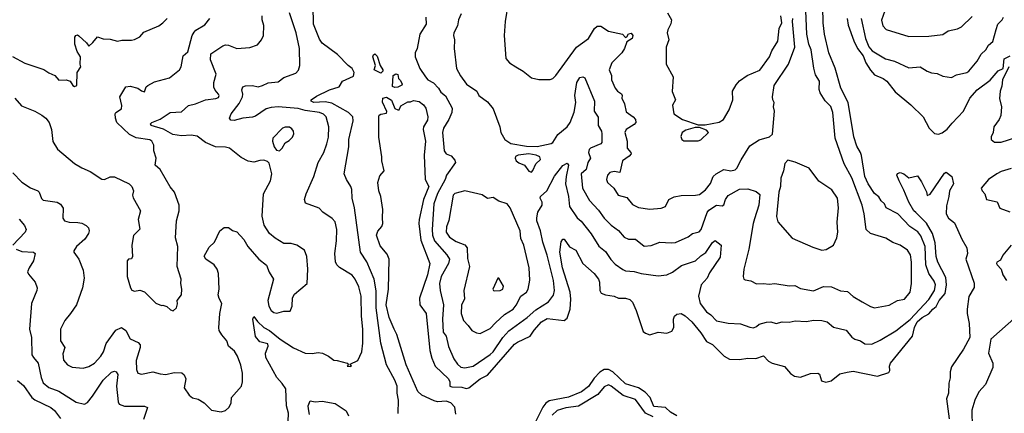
# Model space of a CAD drawing. Extents: x 1246230 to 1426786, y 660032 to 763141.
# Tile 487 of 566: x 1332519 to 1339436, y 727914 to 730677. Entities that reach past the tile are written whole.
import ezdxf

# ---------------------------------------------------------------- set-up
doc = ezdxf.new("R2010")
doc.units = 0

msp = doc.modelspace()

# ---------------------------------------------------------------- linework, layer by layer
at = {"layer": '0CON10XD'}
for points in [[(1335177.1, 727912.9), (1335180.8, 728005), (1335171.8, 728055), (1335171.1, 728105), (1335155, 728145.8), (1335095.4, 728255), (1335055.8, 728405.8), (1335024.4, 728655), (1335022.4, 728772.4), (1335009.7, 728855), (1334957.2, 728977.2), (1334912.5, 729045), (1334871.1, 729355), (1334854.6, 729425), (1334852.7, 729485), (1334846.4, 729505), (1334814.5, 729555), (1334798.2, 729595), (1334831.2, 729785), (1334832.2, 729835), (1334862.3, 729967.7), (1334860.4, 729995), (1334827.9, 730025), (1334710.7, 730090.7), (1334665, 730099.8), (1334585.5, 730095.5), (1334566, 730105), (1334566.1, 730113.9), (1334605, 730140.6), (1334694.7, 730185.3), (1334763.3, 730205), (1334786.7, 730245), (1334865, 730280.8), (1334869.4, 730305), (1334854.4, 730334.4), (1334826.2, 730355), (1334751.3, 730431.3), (1334645, 730512.5), (1334625, 730539.4), (1334583.2, 730645), (1334580.3, 730775)], [(1335950, 730795), (1335928.8, 730665), (1335923.6, 730565), (1335933.8, 730405), (1335959.2, 730375), (1336005, 730345.5), (1336056.2, 730315), (1336115, 730268.8), (1336165, 730256.2), (1336245, 730255.8), (1336265, 730264.3), (1336285, 730286), (1336430, 730485), (1336515, 730545.7), (1336557.8, 730615), (1336575, 730631.9), (1336600.8, 730630.8), (1336656.1, 730596.1), (1336754.3, 730574.3), (1336775, 730552.5), (1336785, 730557.5), (1336795, 730577.5), (1336815, 730583.3), (1336826, 730565), (1336821.2, 730545), (1336785, 730522.5), (1336767.8, 730475), (1336748.9, 730445), (1336678.6, 730375), (1336660.8, 730325), (1336676.1, 730286.1), (1336677.5, 730255), (1336701.2, 730195), (1336718, 730175), (1336746.4, 730156.4), (1336752.2, 730145), (1336748.6, 730125), (1336767.1, 730085), (1336779.7, 730029.7), (1336828, 729995), (1336845.7, 729975), (1336847.1, 729955), (1336835, 729940), (1336780, 729905), (1336770, 729885), (1336787.5, 729825), (1336785.7, 729775), (1336812.5, 729745), (1336814, 729735), (1336801.3, 729718.7), (1336753.4, 729686.6), (1336735, 729603.3), (1336695, 729611.4), (1336665, 729603.5), (1336647.3, 729585), (1336642.2, 729555), (1336649.2, 729535), (1336694, 729495), (1336723.3, 729445), (1336785, 729428), (1336825, 729380.5), (1336865, 729358.1), (1336945, 729347.8), (1337025, 729353.3), (1337055, 729366), (1337080, 729415), (1337116.8, 729433.2), (1337165, 729442.9), (1337266, 729444), (1337295, 729450), (1337336.8, 729483.2), (1337372, 729528), (1337390.8, 729575), (1337412, 729595), (1337465, 729625.6), (1337515.6, 729615.6), (1337545, 729622.7), (1337557.1, 729635), (1337586.5, 729693.5), (1337648.7, 729791.3), (1337715, 729833.5), (1337785.5, 729854.5), (1337807.7, 729872.3), (1337821.9, 730035), (1337815.6, 730065), (1337820, 730095), (1337809.2, 730115), (1337807.1, 730135), (1337820, 730215), (1337919.1, 730365), (1337965, 730483.8), (1337947, 730665), (1337949.6, 730685)], [(1338784.5, 728824.5), (1338784.6, 728975), (1338776.1, 729025), (1338755, 729058.9), (1338705, 729093.8), (1338652.5, 729112.5), (1338603.2, 729143.2), (1338496.6, 729176.6), (1338466, 729205), (1338452.2, 729315), (1338436.4, 729375), (1338365, 729567.1), (1338310, 729665), (1338246.7, 729845), (1338231.9, 730025), (1338216.7, 730066.7), (1338176.7, 730106.7), (1338142.3, 730162.3), (1338136.1, 730186.1), (1338137.1, 730245), (1338110.6, 730290.6), (1338096.8, 730336.8), (1338079.1, 730465), (1338062.5, 730505), (1338049.6, 730575), (1338040, 730795)], [(1338608.6, 730771.4), (1338572.6, 730672.6), (1338582.8, 730632.8), (1338605, 730607.1), (1338765, 730558.8), (1338905, 730561.9), (1339005, 730572), (1339042.4, 730597.6), (1339106.4, 730613.6), (1339135, 730627.5), (1339211.1, 730698.9)], [(1333724.7, 729865.3), (1333655, 729860.6), (1333595, 729871.9), (1333528.3, 729908.3), (1333443.7, 729933.7), (1333438.8, 729945), (1333447.5, 729955), (1333505, 729978.5), (1333575, 730024.4), (1333655, 730030), (1333703.8, 730075), (1333755, 730086.9), (1333825, 730113.8), (1333897.4, 730122.6), (1333915, 730131.2), (1333920, 730145), (1333915.7, 730155), (1333891.5, 730181.5), (1333883.2, 730203.2), (1333883.2, 730235), (1333899.6, 730295), (1333859.1, 730395), (1333862.9, 730437.1), (1333945, 730494.3), (1333965, 730500.6), (1333985, 730498.6), (1334045, 730474.3), (1334135, 730482.5), (1334190.3, 730499.7), (1334218.1, 730535), (1334231.9, 730565), (1334234.4, 730635), (1334223.3, 730675), (1334223.3, 730705)], [(1334404.2, 727855), (1334406.7, 727915), (1334394.5, 727965), (1334387.7, 728085), (1334363.4, 728123.4), (1334325, 728165.5), (1334247.8, 728305), (1334246.2, 728335), (1334263.5, 728385), (1334262.4, 728402.4), (1334205, 728414.3), (1334175, 728453.3), (1334156.2, 728575), (1334165, 728593.3), (1334188.5, 728558.5), (1334235, 728515.5), (1334275, 728494.4), (1334349.4, 728435), (1334443, 728373), (1334525, 728335.5), (1334574.4, 728334.4), (1334615, 728340), (1334646, 728336), (1334688.8, 728315), (1334725, 728286.2), (1334750, 728285), (1334820, 728265), (1334830, 728255), (1334820, 728245), (1334845, 728242.5), (1334850, 728245), (1334841.7, 728258.3), (1334895, 728283.8), (1334921.5, 728345), (1334928.7, 728405), (1334929.7, 728505), (1334919.1, 728595), (1334916.9, 728735), (1334901.5, 728801.5), (1334875.4, 728855), (1334855, 728882.2), (1334765, 728936.9), (1334746.2, 728955), (1334736.5, 728976.5), (1334732, 729035), (1334745.4, 729125), (1334747.1, 729205), (1334735, 729258), (1334715, 729280.8), (1334648.8, 729325), (1334623.2, 729353.2), (1334527.9, 729387.9), (1334519.2, 729415), (1334531.1, 729455), (1334585.4, 729575), (1334615, 729673.8), (1334654.6, 729745.4), (1334677.8, 729805), (1334687.6, 729852.4), (1334690, 729925), (1334670.9, 729995), (1334653.8, 730013.8), (1334625, 730026.3), (1334525, 730039.3), (1334475, 730053.5), (1334335, 730064.2), (1334285, 730060.2), (1334249.7, 730050.3), (1334175, 730000.5), (1334155, 729993.5), (1334085.8, 729985.8), (1334025, 729970), (1334002.1, 729972.1), (1333993.3, 729985), (1334005.6, 730015), (1334060.8, 730089.3), (1334083.3, 730135), (1334087.3, 730155), (1334080.5, 730185), (1334087.5, 730205), (1334105, 730213.3), (1334155, 730214.5), (1334195, 730205.5), (1334225, 730214.5), (1334265, 730233.8), (1334335, 730241.1), (1334375, 730270), (1334458.5, 730301.5), (1334478.3, 730321.7), (1334486.2, 730355), (1334483.8, 730473.8), (1334460.8, 730585), (1334413.3, 730725)], [(1335621.3, 730718.7), (1335602.5, 730675), (1335595.8, 730634.2), (1335570, 730585), (1335565.8, 730565), (1335572.5, 730535), (1335571.4, 730475), (1335588, 730335), (1335615, 730282), (1335657.5, 730225), (1335730, 730175), (1335745, 730144), (1335805, 730100.8), (1335845, 730051.2), (1335892, 729925), (1335900, 729885), (1335926.2, 729835), (1335968.3, 729808.3), (1336078.3, 729788.3), (1336155, 729787.6), (1336252.2, 729807.8), (1336264.5, 729815.5), (1336300.3, 729869.7), (1336364, 729925), (1336385, 729956.2), (1336415, 730026.7), (1336426.3, 730095), (1336419.7, 730145), (1336432.1, 730235), (1336455, 730270.3), (1336475, 730274.8), (1336489, 730269), (1336557.5, 730105), (1336555.3, 730035), (1336583.5, 729993.5), (1336582.2, 729935), (1336605.3, 729895), (1336608.6, 729875), (1336608, 729815), (1336601.5, 729805), (1336529.2, 729775), (1336519.2, 729765), (1336514.3, 729745), (1336529.4, 729705), (1336511.1, 729675), (1336498.8, 729625), (1336464.4, 729595), (1336472.9, 729495), (1336522, 729408), (1336585, 729339.4), (1336624.3, 729284.3), (1336674.7, 729234.7), (1336726.6, 729196.6), (1336765, 729149.4), (1336795, 729137.1), (1336845, 729135.7), (1336905, 729086.9), (1336955, 729092.3), (1337015, 729115.8), (1337095, 729110), (1337125, 729113.6), (1337215, 729151.9), (1337245.8, 729175), (1337293.4, 729186.6), (1337305.8, 729204.2), (1337347.6, 729322.4), (1337360, 729340), (1337415, 729374.5), (1337455, 729370.5), (1337465, 729378.1), (1337477.6, 729415), (1337495, 729441.8), (1337575, 729487.9), (1337635, 729490), (1337691.7, 729471.7), (1337719.1, 729449.1), (1337711.6, 729375), (1337681.9, 729278.1), (1337671.1, 729245), (1337641.5, 729065), (1337605.6, 728925), (1337601.2, 728875), (1337606.4, 728856.4), (1337615, 728850), (1337655, 728843.8), (1337695, 728822.2), (1337745, 728825.8), (1337785, 728820), (1337825, 728825.8), (1337925, 728809.1), (1337965, 728810), (1338005, 728790.9), (1338095, 728772.7), (1338165, 728804.7), (1338222.3, 728802.3), (1338285, 728772.9), (1338335, 728768), (1338375, 728734), (1338436.7, 728695), (1338495, 728663.5), (1338525, 728654.6), (1338627, 728673), (1338685, 728705.7), (1338735, 728716), (1338775.4, 728764.6), (1338784.5, 728824.5)], [(1335823.4, 728326.6), (1335845, 728345.3), (1335913.5, 728446.5), (1335955, 728491.8), (1336085, 728585.4), (1336145, 728639.4), (1336233.8, 728696.2), (1336267.9, 728742.1), (1336275.4, 728775), (1336268, 728845), (1336223.8, 729023.8), (1336193.2, 729115), (1336177.7, 729195), (1336152.7, 729265), (1336151.5, 729285), (1336160, 729325), (1336189.6, 729375), (1336190.4, 729395), (1336174.4, 729425), (1336177.8, 729435), (1336221.8, 729475), (1336275, 729578.8), (1336335, 729653.1), (1336365, 729668.9), (1336374.4, 729654.4), (1336357, 729575), (1336354.3, 729525), (1336374.4, 729435), (1336382.4, 729365), (1336435, 729286.5), (1336462.5, 729262.5), (1336533.9, 729173.9), (1336587.9, 729087.9), (1336635, 729050), (1336672.3, 728992.3), (1336701.2, 728961.2), (1336755, 728923.5), (1336775, 728913.5), (1336835, 728910), (1336885, 728895.6), (1337005, 728878.1), (1337065, 728885.7), (1337105, 728904.4), (1337167.9, 728952.1), (1337267.1, 728982.9), (1337305, 729019.4), (1337338.3, 729041.7), (1337385, 729113.8), (1337405, 729126.2), (1337446.2, 729095), (1337439.2, 729009.2), (1337365, 728898.8), (1337347.5, 728862.5), (1337306.7, 728815), (1337287.5, 728735), (1337299.1, 728685), (1337345, 728625.6), (1337375, 728604.4), (1337415, 728562.7), (1337495, 728547.5), (1337582.1, 728542.1), (1337648.1, 728518.1), (1337675, 728514.4), (1337695, 728522), (1337715, 728540), (1337765, 728553.3), (1337795.8, 728555.8), (1337833.9, 728543.9), (1337875, 728556.9), (1337925, 728554.2), (1337967.3, 728562.7), (1338045, 728558.8), (1338097.8, 728567.8), (1338155, 728565.6), (1338192.5, 728555), (1338235, 728517.8), (1338325, 728497.5), (1338365, 728447.5), (1338385, 728434.3), (1338425, 728422), (1338455, 728401.2), (1338505, 728400), (1338563, 728427), (1338675, 728492.7), (1338775, 728572.9), (1338906.5, 728713.5), (1338944.8, 728775), (1338952.5, 728815), (1338942.1, 728842.1), (1338905.5, 728895.5), (1338884.9, 728954.9), (1338878.9, 729085), (1338850, 729160), (1338827.5, 729187.5), (1338773.2, 729225), (1338688.9, 729315), (1338605.8, 729355.8), (1338594.6, 729385), (1338570.8, 729405), (1338554.1, 729434.1), (1338525, 729455.6), (1338480, 729525), (1338457.2, 729575), (1338433.8, 729723.8), (1338425, 729743.3), (1338399.2, 729789.3), (1338379.7, 729855), (1338338.3, 730095), (1338286.6, 730195), (1338246.6, 730336.6), (1338204.2, 730445), (1338173.3, 730575), (1338163.6, 730655), (1338162.2, 730765)], [(1337069.4, 730725), (1337097.1, 730675), (1337093, 730647), (1337071.2, 730605), (1337067.5, 730585), (1337078.8, 730535), (1337061.2, 730485), (1337060, 730365), (1337110, 730275), (1337102.3, 730172.3), (1337127.1, 730115), (1337104.2, 730075.8), (1337115, 730016.7), (1337175, 729975.5), (1337285, 729938.8), (1337335, 729939.2), (1337431.7, 729958.3), (1337462.9, 729977.1), (1337502, 730045), (1337528, 730115), (1337526, 730175), (1337551.2, 730218.8), (1337575, 730248), (1337628.8, 730285), (1337718.5, 730321.5), (1337787.3, 730415), (1337801.7, 730458.3), (1337844.8, 730525.2), (1337855.4, 730615), (1337872.2, 730655), (1337866.6, 730705)], [(1332468.1, 730418.1), (1332555, 730370.9), (1332687.9, 730327.9), (1332723.1, 730303.1), (1332766, 730286), (1332795, 730252), (1332845, 730253.8), (1332872.5, 730245), (1332893.3, 730215), (1332905, 730208.8), (1332920, 730215), (1332923.8, 730305), (1332947.5, 730345), (1332943.3, 730365), (1332947, 730417), (1332923.2, 730453.2), (1332906.9, 730505), (1332906.2, 730553.8), (1332913.6, 730566.4), (1332925, 730570), (1332935, 730563.3), (1332987.5, 730515), (1333005, 730490), (1333033.9, 730516.1), (1333065, 730557.5), (1333105, 730543.3), (1333155, 730540), (1333205, 730525.8), (1333237.3, 730532.7), (1333305, 730532), (1333325, 730538.8), (1333363.6, 730556.4), (1333391.7, 730588.3), (1333495.5, 730634.5), (1333525, 730655.7), (1333555.7, 730685)], [(1332484.4, 730125), (1332531.8, 730071.8), (1332625, 730034.5), (1332675, 730005.4), (1332703.3, 729985), (1332725.3, 729955.3), (1332742.5, 729905), (1332752.3, 729822.3), (1332785, 729768.8), (1332905, 729666.2), (1332955.8, 729635.8), (1333015, 729610.8), (1333095, 729556.2), (1333115, 729553.8), (1333155, 729573.3), (1333185, 729573.3), (1333287.5, 729525), (1333306.2, 729505), (1333318, 729475), (1333312.5, 729445), (1333315.9, 729425.9), (1333368, 729335), (1333352, 729275), (1333364.2, 729205.8), (1333317.7, 729162.3), (1333307.1, 729095), (1333312, 729015), (1333305, 728997.5), (1333283.6, 728996.4), (1333273.3, 728985), (1333273.8, 728875), (1333296.7, 728795), (1333307, 728777), (1333325, 728770), (1333363, 728777), (1333395.6, 728765.6), (1333460.5, 728700.5), (1333475, 728687.5), (1333515, 728670), (1333525, 728672.5), (1333553.6, 728663.6), (1333579.3, 728639.3), (1333596.4, 728633.6), (1333620, 728655), (1333627.7, 728682.3), (1333626.2, 728705), (1333655.6, 728745), (1333659.2, 728785), (1333652, 728825), (1333653.8, 728855), (1333624.4, 728944.4), (1333629.2, 729085), (1333614.5, 729145.5), (1333620.8, 729265), (1333639.4, 729335), (1333638.9, 729375), (1333607.1, 729465), (1333575, 729503.8), (1333505.8, 729625), (1333471.2, 729655), (1333478.1, 729705), (1333462.5, 729755), (1333462.5, 729795), (1333448, 729825), (1333434.3, 729834.3), (1333338.1, 729848.1), (1333290.2, 729870.2), (1333202.3, 729955), (1333191.8, 729985), (1333190.5, 730015), (1333195, 730025.8), (1333235, 730050), (1333236.8, 730075), (1333223.7, 730135), (1333265, 730206.5), (1333295, 730210.4), (1333350, 730195), (1333375, 730176.2), (1333395, 730171.2), (1333408, 730205), (1333418.8, 730215), (1333465, 730240), (1333572, 730268), (1333642, 730325), (1333654.4, 730345), (1333666.8, 730423.2), (1333699.2, 730450.8), (1333731.8, 730565), (1333745, 730590), (1333757, 730603), (1333819.5, 730640.5), (1333854.2, 730685)], [(1335372.5, 730695), (1335375.6, 730645), (1335330, 730575), (1335311.1, 730475), (1335297.4, 730445), (1335296.6, 730415), (1335329.7, 730335), (1335368.8, 730275), (1335385.7, 730255), (1335425, 730233.1), (1335461.5, 730195), (1335478.1, 730168.1), (1335511.2, 730141.2), (1335558.2, 730055), (1335555.4, 730025), (1335533.4, 729975), (1335495.4, 729915), (1335490, 729885), (1335500.8, 729755), (1335515, 729736.2), (1335550, 729720), (1335575, 729690), (1335580, 729675), (1335516.9, 729585), (1335506.9, 729555), (1335455, 729456.2), (1335428.9, 729385), (1335417, 729205), (1335419.6, 729165), (1335433.8, 729125), (1335520.8, 729025), (1335537.8, 728995), (1335531.6, 728965), (1335480.3, 728875), (1335468.7, 728825), (1335472.3, 728775), (1335495.3, 728675.3), (1335488.9, 728575), (1335495, 728482.5), (1335515, 728456.2), (1335532.5, 728382.5), (1335568.9, 728295), (1335595, 728257.9), (1335618.3, 728238.3), (1335645, 728232.3), (1335705, 728244.7), (1335823.4, 728326.6)], [(1338332.8, 730685), (1338338.1, 730638.1), (1338379.4, 730529.4), (1338405.2, 730475), (1338445, 730421.9), (1338463.1, 730373.1), (1338495, 730321.6), (1338525, 730289.1), (1338585, 730263.3), (1338610.8, 730245), (1338670, 730170), (1338779.9, 730079.9), (1338865, 729994.2), (1338909.2, 729915), (1338945, 729878.8), (1338972.9, 729872.9), (1338998.3, 729881.7), (1339035, 729908.6), (1339069.5, 729950.5), (1339148.5, 730035), (1339193.5, 730126.5), (1339245.7, 730185), (1339337, 730253), (1339392.9, 730317.1), (1339428.8, 730335), (1339435, 730402.9), (1339476.4, 730423.6)], [(1338431.4, 730685), (1338459.7, 730545), (1338485, 730486.7), (1338508.3, 730458.3), (1338602.4, 730402.4), (1338665, 730386.1), (1338765, 730339.4), (1338845, 730346.9), (1338895, 730314.3), (1338925, 730304), (1338965, 730298.6), (1339005, 730280.8), (1339065, 730272), (1339100.8, 730289.2), (1339173.3, 730305), (1339187.1, 730315), (1339245, 730385.7), (1339274.5, 730435), (1339305.4, 730465), (1339325, 730498.5), (1339355.3, 730524.7), (1339378.6, 730608.6), (1339390.9, 730645), (1339421.1, 730675), (1339430, 730695)], [(1335055, 730301.2), (1335008.5, 730325), (1335019.5, 730355), (1335000.4, 730415), (1335005, 730431.2), (1335013.9, 730436.1), (1335029.7, 730419.7), (1335050.6, 730355), (1335070.8, 730325), (1335070, 730315), (1335055, 730301.2)], [(1335155, 730201.2), (1335138.3, 730208.3), (1335142.5, 730285), (1335162.3, 730297.7), (1335175, 730292.5), (1335180, 730265), (1335195, 730250), (1335206.2, 730225), (1335203, 730217), (1335175, 730203.8), (1335155, 730201.2)], [(1339466.7, 730345), (1339422.1, 730255), (1339419.7, 730210.3), (1339407.9, 730175), (1339402.7, 730122.7), (1339415.5, 730065.5), (1339411.8, 730005), (1339400.5, 729975), (1339362.9, 729925), (1339357.5, 729885), (1339344, 729855), (1339344, 729835), (1339367.3, 729817.3), (1339415, 729816.2), (1339525, 729853.1)], [(1335582, 727908), (1335576.2, 727956.2), (1335547.8, 727987.8), (1335515, 727998.3), (1335455.3, 727995.3), (1335430, 728000), (1335345, 728041.1), (1335315, 728066.9), (1335234.5, 728254.5), (1335167.9, 728467.9), (1335149.4, 728505), (1335115.4, 728585), (1335093.8, 728675), (1335110.9, 728785), (1335114.5, 728995), (1335101.7, 729031.7), (1335050.3, 729090.3), (1335024.7, 729165), (1335035, 729192), (1335064.1, 729225.9), (1335071.2, 729245), (1335066.7, 729285), (1335071.2, 729345), (1335056.1, 729436.1), (1335042, 729475), (1335036.1, 729533.9), (1335049.3, 729580.7), (1335080, 729615), (1335062.5, 729685), (1335064.2, 729715), (1335043, 729853), (1335043, 729997), (1335045, 730007.5), (1335055, 730012.5), (1335095, 730020), (1335098.3, 730031.7), (1335068.8, 730098.8), (1335070.3, 730125), (1335095, 730133.1), (1335131.4, 730111.4), (1335155, 730054), (1335176.4, 730043.6), (1335186, 730044), (1335197, 730073), (1335245, 730100), (1335265, 730100), (1335285, 730110), (1335325, 730103.3), (1335355, 730080), (1335372, 730055), (1335387.1, 729995), (1335385, 729972.5), (1335356, 729924), (1335352.5, 729905), (1335370, 729825), (1335359.6, 729725), (1335367, 729555), (1335394, 729505), (1335355.3, 729415), (1335324.6, 729275), (1335323.2, 729245), (1335338.2, 729128.2), (1335400, 728965), (1335383.2, 728885), (1335328.2, 728721.8), (1335330, 728675), (1335374.6, 728614.6), (1335400.5, 728355), (1335415, 728301.4), (1335436.9, 728245), (1335531.6, 728155), (1335541.2, 728135), (1335541.8, 728105), (1335555, 728098.7), (1335625, 728098.2), (1335655, 728087.1), (1335675, 728093.1), (1335753.7, 728156.3), (1335805, 728180.3), (1335995, 728398.5), (1336015, 728413.2), (1336105, 728454.6), (1336133.1, 728496.9), (1336185, 728556.8), (1336225, 728578), (1336305, 728568.9), (1336345, 728565.4), (1336365, 728581.9), (1336385.3, 728645), (1336391.5, 728715), (1336387.2, 728765), (1336331.1, 728935), (1336313.8, 729045), (1336322, 729118), (1336333.9, 729136.1), (1336343.6, 729136.4), (1336382, 729082), (1336425, 729059.2), (1336476, 728966), (1336555.4, 728895.4), (1336585, 728856), (1336592.2, 728835), (1336595.6, 728775.6), (1336605, 728758), (1336635, 728744.4), (1336695.7, 728735.7), (1336725, 728721.2), (1336775, 728721.4), (1336805, 728712.9), (1336824.6, 728694.6), (1336850, 728635), (1336898.8, 728488.8), (1336915, 728475.5), (1336945, 728465.5), (1337005, 728482.2), (1337065, 728475.5), (1337100.2, 728489.8), (1337115.4, 728515), (1337113.2, 728575), (1337118.1, 728595), (1337135, 728609.4), (1337165, 728614.3), (1337195, 728597.8), (1337240.4, 728555), (1337305, 728478.9), (1337345, 728417.8), (1337385, 728395.5), (1337468.6, 728315), (1337505, 728294.5), (1337575, 728291.9), (1337635, 728301.1), (1337690.8, 728299.2), (1337745, 728317.1), (1337779.8, 728279.8), (1337804.7, 728264.7), (1337891.2, 728241.2), (1337935, 728192), (1337961.2, 728175), (1338005, 728166.4), (1338075, 728194.2), (1338126.4, 728196.4), (1338137.7, 728187.7), (1338152.3, 728142.3), (1338181.2, 728131.2), (1338218.7, 728141.3), (1338280.2, 728189.8), (1338331.7, 728201.7), (1338375, 728208.9), (1338545, 728173.8), (1338625, 728199.6), (1338631.9, 728215), (1338630.3, 728245), (1338636.1, 728265), (1338791.7, 728455), (1338804.4, 728515), (1338824.6, 728555), (1338858.6, 728585), (1338905, 728610.9), (1338932.8, 728645), (1338957.4, 728662.6), (1338979.4, 728705), (1339019.6, 728755), (1339030, 728815), (1339026.1, 728866.1), (1338967.9, 728975), (1338958.4, 729015), (1338949.9, 729109.9), (1338931.4, 729175), (1338888.8, 729248.8), (1338815, 729322.5), (1338800.8, 729335), (1338764.2, 729395), (1338730.3, 729480.3), (1338696.7, 729545), (1338682, 729585), (1338685, 729597.5), (1338705, 729603.3), (1338730, 729595), (1338765, 729566.7), (1338825, 729580), (1338855, 729537.5), (1338889.5, 729469.5), (1338895, 729442.5), (1338915, 729452.5), (1339015, 729600), (1339027.5, 729607.5), (1339066.9, 729576.9), (1339078, 729525), (1339051.2, 729475), (1339047.1, 729435), (1339028.9, 729371.1), (1339028.6, 729315), (1339044.4, 729284.4), (1339085, 729250.8), (1339137.8, 729135), (1339173.4, 729075), (1339176.7, 729035), (1339166.4, 728995), (1339223.2, 728826.8), (1339225, 728797.5), (1339187.3, 728732.7), (1339176, 728644), (1339175.4, 728615), (1339189.7, 728545), (1339194.5, 728445), (1339149.1, 728365), (1339065, 728240), (1339054.7, 728205), (1339056.3, 728163.7), (1339047.3, 728125), (1339044.5, 728055), (1339030.9, 728015), (1339048.1, 727875)], [(1334345, 729756.7), (1334363.3, 729775), (1334385, 729813.3), (1334412.3, 729827.7), (1334435, 729852.5), (1334443.8, 729875), (1334443.3, 729895), (1334431.7, 729911.7), (1334415, 729921.2), (1334385, 729922.5), (1334365, 729915.8), (1334298, 729845), (1334294, 729825), (1334306.7, 729785), (1334322, 729762), (1334345, 729756.7)], [(1337185, 729826.2), (1337285, 729827.5), (1337305, 729832.9), (1337358, 729885), (1337345, 729900.8), (1337295, 729920), (1337265, 729918.8), (1337199.2, 729900.8), (1337173.8, 729885), (1337164.1, 729855.9), (1337170, 729835), (1337185, 729826.2)], [(1332471.2, 729601.2), (1332535, 729535.8), (1332595, 729495.7), (1332645.7, 729475), (1332655.5, 729465), (1332672.4, 729422.4), (1332685, 729409.2), (1332782.5, 729395), (1332805, 729382.5), (1332823.6, 729353.6), (1332822.9, 729282.9), (1332833.3, 729265), (1332865.5, 729255.5), (1332928, 729252), (1332955, 729248), (1332985, 729232), (1333002, 729215), (1333007.5, 729195), (1333002, 729175), (1332975.8, 729135), (1332917.5, 729085), (1332899.2, 729055), (1332898.8, 729045), (1332934, 728995), (1332965, 728917.5), (1332972.3, 728862.3), (1332960, 728795), (1332917.5, 728675), (1332876.7, 728613.3), (1332835.7, 728565), (1332805.8, 728505), (1332805, 728422.5), (1332836.7, 728375), (1332822, 728332), (1332827, 728287), (1332855, 728254.2), (1332887.4, 728237.4), (1332965, 728230.6), (1333005, 728241.9), (1333045, 728266.7), (1333089.1, 728315), (1333106.9, 728345), (1333126, 728404), (1333195, 728498.2), (1333235, 728515.5), (1333264.4, 728495), (1333295, 728436.9), (1333350.4, 728410.4), (1333364.5, 728394.5), (1333365.6, 728375), (1333336.9, 728285), (1333340, 728220), (1333350, 728195), (1333375, 728188), (1333454.3, 728205.7), (1333505, 728190), (1333545.6, 728185.6), (1333605, 728199.3), (1333657.8, 728197.8), (1333674.4, 728184.4), (1333685.7, 728155), (1333675, 728092.5), (1333710.5, 728040.5), (1333733.2, 728023.2), (1333773.1, 728013.1), (1333815, 727986), (1333865.8, 727935.8), (1333935, 727922.9), (1333965, 727932.9), (1333988, 727955), (1334003.8, 727985), (1334006.2, 728025), (1334076.2, 728105), (1334083.8, 728135), (1334083.8, 728195), (1334072.3, 728252.3), (1334049.2, 728315), (1334028.9, 728348.9), (1333985, 728384), (1333973.4, 728423.4), (1333939.2, 728465), (1333920.8, 728495), (1333917, 728513), (1333924.3, 728615), (1333940, 728685), (1333919.7, 728719.7), (1333912.9, 728745), (1333919.6, 728785), (1333914.6, 728895), (1333905.4, 728925), (1333885, 728955.5), (1333825.8, 728995), (1333814.2, 729015.8), (1333851.1, 729078.9), (1333887.1, 729115), (1333925.9, 729194.1), (1333955, 729218.8), (1333985, 729218.6), (1334015, 729197.5), (1334045, 729188), (1334093.3, 729133.3), (1334121.4, 729085), (1334199.2, 728995), (1334252.7, 728952.7), (1334272, 728905), (1334302.5, 728855), (1334261.8, 728705), (1334268.8, 728665), (1334285.6, 728635), (1334305, 728620.5), (1334325, 728615.5), (1334375, 728630.8), (1334419.1, 728630.9), (1334433.3, 728665), (1334436.2, 728725), (1334450.5, 728749.5), (1334538.8, 728825), (1334544.3, 728925), (1334536.9, 729015), (1334519.3, 729059.3), (1334466.7, 729095), (1334425, 729105.8), (1334375, 729105.8), (1334313.2, 729143.2), (1334274, 729175), (1334236.9, 729235), (1334222.6, 729297.4), (1334231.1, 729455), (1334282, 729545), (1334290.8, 729595), (1334270.7, 729670.7), (1334260.7, 729680.7), (1334235, 729690), (1334205, 729688.8), (1334165, 729675.8), (1334125, 729684.2), (1334075, 729710), (1333992.5, 729775), (1333965, 729782.9), (1333895, 729784.4), (1333825, 729813.5), (1333765, 729859.3), (1333724.7, 729865.3)], [(1336115, 729607.5), (1336125, 729617.5), (1336144.3, 729665), (1336177.1, 729695), (1336173.8, 729715), (1336146.9, 729726.9), (1336095, 729734.5), (1336020, 729725), (1336003, 729717), (1335998.8, 729705), (1336006.7, 729685), (1336025, 729671.2), (1336065, 729656.7), (1336095, 729612.5), (1336115, 729607.5)], [(1338155, 729060), (1338185, 729062.5), (1338235, 729093.3), (1338259.5, 729145), (1338265.4, 729185), (1338261.2, 729255), (1338271.8, 729355), (1338263.6, 729425), (1338225, 729483.3), (1338133, 729543), (1338065, 729633.8), (1337967.3, 729677.3), (1337915, 729690), (1337895, 729667.5), (1337885.5, 729615), (1337865.4, 729565), (1337864, 729505), (1337852.5, 729465), (1337835.7, 729295.7), (1337845, 729257.5), (1337945, 729142.5), (1338090.7, 729080.7), (1338155, 729060)], [(1339485, 729631.3), (1339415, 729612.2), (1339382.5, 729595), (1339324.4, 729555), (1339274.2, 729495), (1339280, 729475), (1339300, 729455), (1339310, 729415), (1339385, 729397.1), (1339403.9, 729353.9), (1339475, 729327.3)], [(1335755, 728474.3), (1335825, 728508.9), (1335860.6, 728549.4), (1335925, 728606.2), (1335985.1, 728644.9), (1336007.5, 728672.5), (1336040.5, 728735), (1336078.9, 728765), (1336091.5, 728785), (1336102.1, 728847.9), (1336097.1, 728935), (1336061.1, 729095), (1336040.2, 729140.2), (1336033.8, 729195), (1335965, 729356), (1335944.4, 729385), (1335885, 729403.5), (1335845, 729428), (1335805, 729422.5), (1335767.4, 729447.4), (1335645, 729474.5), (1335575, 729455.6), (1335565, 729444), (1335533, 729267), (1335517.9, 729222.1), (1335515.4, 729185), (1335539.2, 729149.2), (1335585, 729118.9), (1335645, 729096.5), (1335662.1, 729075), (1335665, 729000), (1335677.9, 728945), (1335638.1, 728775), (1335643.8, 728716.2), (1335623.8, 728673.8), (1335620, 728615), (1335635.7, 728565), (1335670.2, 728530.2), (1335695, 728494), (1335727.7, 728477.7), (1335755, 728474.3)], [(1332515, 729275.7), (1332551.7, 729231.7), (1332564.3, 729205), (1332557.8, 729185), (1332471.9, 729095)], [(1332495.4, 729065.4), (1332535, 729050), (1332615.5, 729045.5), (1332627.5, 729035), (1332616.9, 728985), (1332584.5, 728935.5), (1332574.4, 728905.6), (1332580.2, 728890.2), (1332627.5, 728835), (1332640.8, 728795), (1332638.6, 728775), (1332603.1, 728685), (1332588.8, 728505), (1332602, 728445), (1332605.5, 728325), (1332615, 728304.2), (1332649.5, 728265), (1332670, 728165), (1332685, 728128), (1332723.3, 728095), (1332795, 728069.2), (1332915, 727991.5), (1332975, 727976.7), (1332995, 727990), (1333030, 728035), (1333105, 728145.4), (1333165, 728201.9), (1333185, 728209.2), (1333196.2, 728205), (1333209.6, 728185), (1333200, 728105), (1333211.3, 727995), (1333218.5, 727978.5), (1333254.2, 727964.2), (1333395, 727963.3), (1333416.7, 727955), (1333389.8, 727870.2)], [(1339483.8, 729095), (1339425.7, 729024.3), (1339410.3, 728989.7), (1339383.8, 728975), (1339380, 728965), (1339385.7, 728955), (1339412.9, 728925), (1339425, 728886.7), (1339452, 728845)], [(1335855, 728772.5), (1335895, 728774.7), (1335914, 728785), (1335918.6, 728805), (1335885, 728862.5), (1335878.3, 728861.7), (1335844, 728785), (1335846.7, 728775), (1335855, 728772.5)], [(1339524.4, 728595), (1339342.2, 728435), (1339324.4, 728335), (1339355.2, 728265), (1339356.5, 728235), (1339304.6, 728115.4), (1339256.4, 728063.6), (1339229.5, 728005), (1339208.9, 727935), (1339209.5, 727815), (1339223.6, 727783.6), (1339245, 727764.3), (1339265, 727727.5), (1339289.3, 727699.3), (1339295.3, 727645), (1339293.2, 727583.2), (1339302.2, 727555), (1339334, 727485), (1339395, 727451.2), (1339423.1, 727395), (1339436.7, 727385)], [(1337135.8, 727895.8), (1337091.8, 727921.8), (1337055, 727955.5), (1336975, 727961.4), (1336948.4, 728025), (1336913.1, 728063.1), (1336865, 728092), (1336775, 728119.8), (1336685.1, 728205.1), (1336655, 728221.5), (1336625, 728220.6), (1336595, 728203), (1336555, 728159.8), (1336515, 728100.7), (1336465.4, 728064.6), (1336375, 728026.4), (1336238, 728002), (1336215, 727984.1), (1336194.4, 727955.6), (1336128.1, 727825)], [(1332504.5, 728145), (1332545, 728109.2), (1332604.1, 728025), (1332625, 728009.1), (1332737.1, 727955), (1332762.7, 727932.7), (1332806.1, 727876.1)], [(1336968.2, 727888.2), (1336914.6, 727914.6), (1336845, 728010.9), (1336759.5, 728039.5), (1336675, 728104.6), (1336655, 728113.5), (1336625, 728100), (1336581.5, 728045), (1336445, 727963.5), (1336355, 727952.4), (1336295, 727934.1), (1336259.8, 727900.2)], [(1334555.4, 727905), (1334547.8, 727945), (1334545.6, 727965), (1334560, 728000), (1334594.1, 727994.1), (1334645, 727998.9), (1334735, 727981.9), (1334811.9, 727931.9), (1334830, 727895)]]:
    msp.add_lwpolyline(points, dxfattribs=at)

doc.saveas('drawing.dxf')
